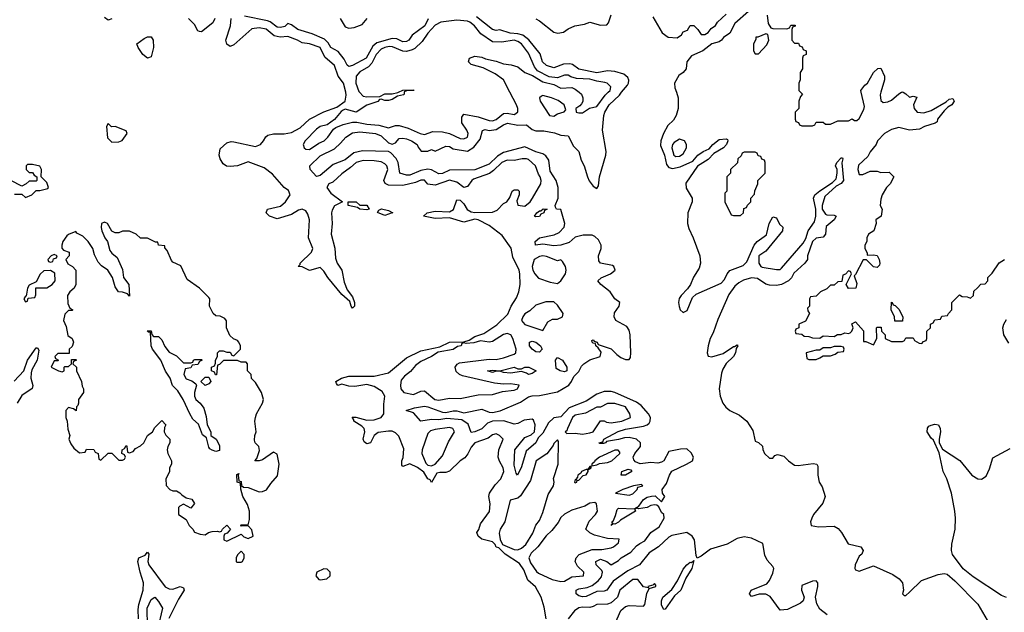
# Model space of a CAD drawing. Header units: inches. Extents: x 2601682 to 2755810, y 449311 to 584050.
# Tile 293 of 505: x 2681918 to 2687397, y 477107 to 480404. Entities that reach past the tile are written whole.
import ezdxf

# ---------------------------------------------------------------- set-up
doc = ezdxf.new("R2010")
doc.units = ezdxf.units.IN
doc.header["$MEASUREMENT"] = 0
doc.layers.add('C6487', color=7, linetype='Continuous')
doc.layers.add('C6488', color=7, linetype='Continuous')

msp = doc.modelspace()

# ---------------------------------------------------------------- linework, layer by layer
at = {"layer": 'C6487', "color": 2}
for points, elevation in [([(2684846.9, 477070), (2684835.9, 477135.9), (2684820.7, 477190), (2684787.9, 477247.9), (2684746, 477286), (2684723.7, 477343.7), (2684698.6, 477378.6), (2684619, 477430), (2684584.7, 477464.7), (2684570, 477469.2), (2684564, 477484), (2684550, 477498), (2684490, 477513.2), (2684469.5, 477530), (2684461.2, 477550), (2684472.3, 477567.7), (2684481.5, 477598.5), (2684532.5, 477667.5), (2684536.9, 477710), (2684529.4, 477750), (2684532.3, 477770), (2684563.5, 477816.5), (2684596.2, 477850), (2684613, 477890), (2684609.3, 477910), (2684587.5, 477947.5), (2684580.7, 477970), (2684583.7, 478010), (2684608.7, 478070), (2684588.7, 478090), (2684570, 478099.3), (2684550, 478094.5), (2684524.2, 478075.8), (2684450, 478049.5), (2684430, 478026), (2684411.8, 477988.2), (2684394.3, 477965.7), (2684370, 477949.5), (2684310, 477892.3), (2684290, 477883.7), (2684255.3, 477884.7), (2684239.6, 477880.4), (2684210, 477828.7), (2684203.1, 477843.1), (2684189.2, 477850), (2684166.8, 477886.8), (2684132.5, 477912.5), (2684090, 477933.2), (2684050, 477918), (2684044.7, 477924.7), (2684044, 477950), (2684052.7, 477967.3), (2684056.6, 478016.6), (2684027.2, 478087.2), (2684010, 478105.6), (2683990, 478114.7), (2683970, 478115.1), (2683913.4, 478106.6), (2683890.5, 478089.5), (2683870, 478049.3), (2683850, 478044), (2683834.6, 478054.6), (2683829.3, 478070), (2683839, 478110), (2683835.3, 478130), (2683822.7, 478142.7), (2683778, 478170), (2683778, 478178), (2683768, 478192), (2683788.4, 478191.6), (2683850, 478176), (2683890, 478177.3), (2683930, 478191), (2683945.2, 478210), (2683944.1, 478264.1), (2683949.6, 478310), (2683934.9, 478334.9), (2683890, 478362.9), (2683850, 478373.2), (2683783.7, 478363.7), (2683750, 478365.2), (2683710, 478375.3), (2683688.7, 478368.7), (2683680.4, 478380.4), (2683678, 478390), (2683708, 478410), (2683750, 478421), (2683890, 478420.5), (2683970, 478438.4), (2684070, 478523), (2684150, 478562), (2684256, 478584), (2684310, 478610.5), (2684390, 478611), (2684419, 478621), (2684450, 478641), (2684501.5, 478658.5), (2684573.6, 478706.4), (2684635.3, 478764.7), (2684653.2, 478810), (2684683.3, 478856.7), (2684696, 478890), (2684703.7, 478930), (2684702, 478990), (2684698, 479010), (2684662.7, 479082.7), (2684653.3, 479133.3), (2684602.7, 479202.7), (2684530, 479259.3), (2684470, 479289.4), (2684450, 479293.2), (2684390, 479278), (2684310, 479301.2), (2684230, 479297.2), (2684166, 479310), (2684186, 479330), (2684230, 479338.8), (2684310, 479334.8), (2684332, 479348), (2684350, 479401), (2684370, 479399.1), (2684390, 479379.1), (2684408, 479348), (2684430, 479334), (2684450, 479330.7), (2684550, 479333), (2684575.6, 479344.4), (2684610, 479381), (2684629.2, 479390.8), (2684644.7, 479415.3), (2684658, 479450), (2684670, 479458), (2684690, 479458), (2684698, 479450), (2684698, 479430), (2684684.7, 479395.3), (2684691, 479371), (2684730, 479366.4), (2684758, 479390), (2684772.3, 479410), (2684817.2, 479490), (2684819.3, 479510), (2684814, 479530), (2684804.7, 479544.7), (2684789.2, 479590), (2684750, 479626), (2684738, 479630), (2684714, 479630), (2684670, 479619.7), (2684630, 479622.6), (2684601.3, 479610), (2684555.5, 479564.5), (2684531.8, 479548.2), (2684443.2, 479516.8), (2684433.4, 479510), (2684410, 479476), (2684390, 479469.6), (2684350, 479499.5), (2684310, 479511.1), (2684230, 479483.6), (2684190, 479489.2), (2684170, 479511.6), (2684150, 479511.2), (2684121.1, 479498.9), (2684050, 479482), (2683970, 479482.7), (2683952.5, 479492.5), (2683945.2, 479510), (2683967, 479570), (2683962, 479590), (2683950, 479602), (2683930, 479613), (2683890, 479618.9), (2683830, 479620.5), (2683790, 479609.5), (2683759.1, 479580.9), (2683710, 479546.6), (2683659.9, 479500.1), (2683638, 479490), (2683627.7, 479470), (2683650, 479438), (2683714, 479390), (2683670, 479369), (2683656.4, 479343.6), (2683652.7, 479330), (2683656.4, 479270), (2683650.5, 479210), (2683672.5, 479132.5), (2683676.3, 479076.3), (2683684, 479050), (2683710.7, 479010), (2683724.4, 478944.4), (2683740.4, 478900.4), (2683770, 478862), (2683782, 478830), (2683782, 478810), (2683770, 478798), (2683762, 478810), (2683755.3, 478835.3), (2683710, 478874), (2683632.3, 478970), (2683610, 479005.2), (2683590, 479025.2), (2683530, 479009), (2683490, 479028), (2683468, 479030), (2683478, 479042), (2683478, 479050), (2683542, 479110), (2683549, 479130), (2683525.1, 479190), (2683531.6, 479290), (2683522, 479322), (2683510, 479341.2), (2683489.1, 479349.1), (2683470, 479343.7), (2683430, 479319.5), (2683350, 479296), (2683308, 479310), (2683289, 479329), (2683298, 479350), (2683370, 479366.8), (2683397.2, 479390), (2683424, 479430), (2683413.2, 479453.2), (2683389.2, 479470), (2683324.7, 479544.7), (2683279, 479579), (2683190, 479612.7), (2683130, 479591.6), (2683090, 479586.6), (2683069.3, 479589.3), (2683050, 479602), (2683033.2, 479630), (2683028.7, 479650), (2683034, 479686), (2683070, 479718), (2683094, 479726), (2683110, 479724.9), (2683230, 479697.6), (2683258, 479710), (2683275.1, 479730), (2683287, 479753), (2683298.6, 479761.4), (2683330, 479768), (2683390, 479768.5), (2683430, 479775.5), (2683478.7, 479801.3), (2683530, 479850.6), (2683610.9, 479890.9), (2683683.2, 479916.8), (2683729.4, 479950.6), (2683735.6, 479984.4), (2683732.1, 480000)], 6), ([(2684058, 480000), (2684058, 479990), (2684053.4, 479986.6), (2684021, 479979), (2683990, 479959), (2683970, 479954), (2683950, 479954), (2683930, 479962), (2683921, 479959), (2683910.6, 479949.4), (2683850, 479929.2), (2683790, 479889.3), (2683730, 479905.2), (2683718.8, 479901.2), (2683706.8, 479893.2), (2683670.8, 479849.2), (2683630, 479818), (2683590, 479808.7), (2683570, 479795.3), (2683506.8, 479730), (2683494.8, 479710), (2683501, 479690), (2683510, 479684), (2683530, 479681), (2683583.3, 479716.7), (2683613.2, 479730), (2683633.2, 479750), (2683664.7, 479795.3), (2683676.5, 479803.5), (2683718.9, 479821.1), (2683770, 479833), (2683794.4, 479834.4), (2683850, 479823.1), (2683916.7, 479816.7), (2683970, 479802.4), (2684010, 479814.9), (2684030, 479814.9), (2684079.9, 479799.9), (2684146, 479770), (2684170, 479766), (2684218, 479782), (2684270, 479780.5), (2684310, 479770.7), (2684370, 479743.7), (2684390, 479740.4), (2684409.2, 479750), (2684413.6, 479770), (2684406, 479790), (2684378, 479830), (2684378, 479862), (2684390, 479878.8), (2684470, 479862.6), (2684530, 479842.3), (2684550, 479841.7), (2684570, 479848.9), (2684610, 479882), (2684630, 479884.6), (2684670, 479877.1), (2684678.9, 479881.1), (2684689.5, 479890.5), (2684689.6, 479910), (2684683, 479930), (2684646.1, 480000)], 6), ([(2686411.6, 477091.6), (2686370, 477123.7), (2686354.5, 477154.5), (2686346.3, 477190), (2686359.5, 477250), (2686359, 477270), (2686350, 477282), (2686330, 477279), (2686270, 477255.3), (2686268.5, 477230), (2686283.6, 477190), (2686277.4, 477170), (2686263.2, 477156.8), (2686190, 477122.2), (2686150, 477118), (2686094, 477194), (2686070, 477206.6), (2686032.5, 477207.5), (2685990, 477194), (2685979.3, 477210), (2685989.4, 477230), (2686074.9, 477265.1), (2686090, 477284), (2686110, 477324), (2686114.3, 477350), (2686110, 477361.2), (2686077.2, 477397.2), (2686064.9, 477424.9), (2686054, 477490), (2685990, 477519.1), (2685950, 477525.7), (2685910, 477516.4), (2685854.1, 477485.9), (2685762.4, 477457.6), (2685710, 477419), (2685688, 477408), (2685682, 477422), (2685674, 477510), (2685660.9, 477530), (2685630, 477551.2), (2685546.4, 477533.6), (2685530, 477525.2), (2685473.4, 477470), (2685421.8, 477438.2), (2685367.7, 477370), (2685302.8, 477337.2), (2685220.3, 477279.7), (2685186, 477230), (2685170, 477224.7), (2685130, 477222.4), (2685070, 477194), (2685050, 477192), (2685030, 477198.4), (2685015.1, 477210), (2685014, 477230), (2685030, 477238), (2685076.3, 477243.7), (2685103.8, 477256.2), (2685137.7, 477282.3), (2685155.3, 477304.7), (2685160.9, 477330), (2685158.4, 477338.4), (2685126.6, 477370), (2685123.7, 477390), (2685150, 477403.1), (2685186, 477390), (2685210, 477371.3), (2685250, 477394.8), (2685265.2, 477410), (2685319.1, 477440.9), (2685350, 477476), (2685368.7, 477490), (2685396.6, 477503.4), (2685430, 477550.5), (2685477, 477583), (2685504, 477630), (2685502, 477650), (2685490, 477662), (2685474, 477694), (2685463.1, 477703.1), (2685450, 477705.2), (2685430, 477701.2), (2685410, 477689.4), (2685362, 477682), (2685352.7, 477687.3), (2685342, 477678), (2685344.7, 477670), (2685260.9, 477619.1), (2685250, 477607.6), (2685230, 477597.2), (2685221, 477599), (2685209.6, 477589.6), (2685218, 477602), (2685214, 477610), (2685222, 477618), (2685234, 477646), (2685242, 477678), (2685250, 477686.8), (2685338, 477682), (2685362.7, 477697.3), (2685390, 477734.9), (2685410, 477746.8), (2685433.4, 477753.4), (2685454.4, 477754.4), (2685490, 477722), (2685508.7, 477750), (2685496, 477770), (2685494, 477790), (2685516.6, 477823.4), (2685533.5, 477870), (2685547.5, 477892.5), (2685629, 477930), (2685662, 477950), (2685668, 477970), (2685654.6, 477994.6), (2685630, 478015.3), (2685594.6, 478014.6), (2685530, 478002), (2685502, 477950), (2685490, 477942.4), (2685470, 477937.2), (2685430, 477940.4), (2685370, 477932), (2685344.1, 477944.1), (2685334.8, 477954.8), (2685331.8, 477970), (2685341.1, 477990), (2685372.2, 478030), (2685372.6, 478050), (2685350.7, 478070.7), (2685310, 478079.3), (2685282.8, 478077.2), (2685250, 478067.2), (2685182.8, 478057.2), (2685178, 478050), (2685166.6, 478046.6), (2685145.2, 478045.2), (2685142, 478050), (2685164, 478056), (2685169.3, 478070), (2685248.1, 478111.9), (2685290, 478126), (2685390, 478141.8), (2685410.6, 478149.4), (2685420.3, 478159.7), (2685427.2, 478170), (2685428.4, 478190), (2685416.4, 478210), (2685376.4, 478256.4), (2685350, 478276), (2685230, 478329.8), (2685210, 478335.6), (2685170, 478335.6), (2685130, 478321.1), (2685070, 478281), (2684976.3, 478243.7), (2684930, 478195.1), (2684890, 478189), (2684859.9, 478160.1), (2684830, 478104), (2684803, 478077), (2684790.6, 478050), (2684737.3, 478002.7), (2684710, 477915.3), (2684688.7, 477868.7), (2684680.2, 477880.2), (2684670, 477926), (2684673.2, 478010), (2684730, 478078.8), (2684765.2, 478094.8), (2684782, 478110), (2684786, 478150), (2684776.5, 478176.5), (2684770, 478182), (2684725.2, 478174.8), (2684690, 478157.2), (2684670, 478153.2), (2684612.5, 478172.5), (2684550, 478169.7), (2684520.9, 478159.1), (2684490, 478127.6), (2684451, 478110), (2684430, 478107.3), (2684413.1, 478153.1), (2684378.4, 478178.4), (2684294.2, 478185.8), (2684250, 478177.6), (2684210, 478178.7), (2684150, 478169.2), (2684110, 478217.2), (2684069.2, 478230), (2684115.1, 478244.9), (2684170, 478254), (2684190, 478250.3), (2684270, 478219.3), (2684290, 478218), (2684330, 478227.3), (2684350, 478227.3), (2684390, 478217.3), (2684490, 478236), (2684530, 478220.7), (2684550, 478218), (2684592.7, 478227.3), (2684704.4, 478275.6), (2684750, 478304.9), (2684769.7, 478310.3), (2684810, 478312), (2684910, 478333.4), (2684973.2, 478370), (2684989, 478390), (2685002, 478418), (2685030, 478446), (2685044.5, 478475.5), (2685057.2, 478490), (2685090, 478510.5), (2685148.7, 478530), (2685153.2, 478553.2), (2685138, 478578), (2685124, 478590), (2685122, 478602), (2685110, 478604), (2685104, 478610), (2685102, 478618), (2685110, 478622), (2685114.8, 478614.8), (2685130.8, 478610), (2685136.9, 478596.9), (2685210, 478572.7), (2685240.7, 478540.7), (2685264, 478524), (2685290, 478512.7), (2685310, 478514), (2685316.2, 478523.8), (2685319.7, 478550), (2685315.3, 478650), (2685310, 478677.2), (2685296.3, 478696.3), (2685235.1, 478730), (2685225.3, 478750), (2685227.6, 478772.4), (2685254, 478810), (2685257.2, 478830), (2685229.5, 478850), (2685204.5, 478890), (2685152.3, 478930), (2685136, 478950), (2685153.3, 478966.7), (2685206.6, 478990), (2685232.6, 479010), (2685225.1, 479030), (2685216.2, 479036.2), (2685150, 479049.6), (2685141.4, 479061.4), (2685138.2, 479090), (2685153.3, 479130), (2685153.5, 479150), (2685138.9, 479178.9), (2685118, 479198), (2685104.2, 479204.2), (2685054.1, 479205.9), (2685010, 479193.6), (2684975.6, 479164.4), (2684929.6, 479149.6), (2684890, 479146), (2684830, 479155.1), (2684789, 479150), (2684787.3, 479170), (2684810, 479190.3), (2684892.9, 479207.1), (2684920.1, 479219.9), (2684948.2, 479250), (2684951.8, 479270), (2684928.7, 479348.7), (2684906, 479350), (2684900.4, 479360.4), (2684898, 479370), (2684915.3, 479410), (2684915.3, 479470), (2684902.7, 479510), (2684870, 479562), (2684862.9, 479622.9), (2684846.2, 479646.2), (2684830, 479657.2), (2684790, 479668), (2684730, 479696.2), (2684610, 479664.7), (2684576.2, 479643.8), (2684530, 479600.5), (2684450, 479568.4), (2684310, 479566), (2684270, 479548.4), (2684250, 479546.6), (2684210, 479567.6), (2684190, 479572), (2684150, 479564), (2684090, 479539.1), (2684070, 479538.9), (2684033.2, 479550), (2684024.7, 479610), (2684012.3, 479632.3), (2683983.3, 479663.3), (2683969.6, 479669.6), (2683826.6, 479673.4), (2683777.5, 479662.5), (2683730, 479623.5), (2683662.6, 479597.4), (2683590, 479537), (2683570, 479532.3), (2683535.1, 479570), (2683532.3, 479590), (2683590, 479646.4), (2683670, 479686), (2683704, 479716), (2683732.7, 479750), (2683770, 479774.9), (2683810, 479779.5), (2683898, 479770), (2683930, 479757), (2683970, 479718), (2683990, 479710.6), (2684010, 479718.8), (2684030, 479742.8), (2684050, 479745.5), (2684070, 479741.6), (2684098.8, 479730), (2684130.7, 479710), (2684134.8, 479694.8), (2684152, 479672), (2684188.4, 479671.6), (2684210, 479682), (2684230, 479672), (2684290, 479701), (2684310, 479698.8), (2684330, 479686), (2684410, 479673), (2684445.6, 479694.4), (2684480.2, 479739.8), (2684493.2, 479786.8), (2684507.8, 479792.2), (2684530, 479786.8), (2684570, 479793.4), (2684610, 479819.5), (2684631.8, 479828.2), (2684690, 479817.6), (2684738, 479818), (2684770, 479792), (2684790, 479784.7), (2684834.6, 479785.4), (2684894.9, 479774.9), (2684930, 479761), (2684970, 479758), (2685000.3, 479700.3), (2685030.4, 479670), (2685042.6, 479622.6), (2685059.3, 479590), (2685077, 479530), (2685088, 479508), (2685110, 479478), (2685130, 479465.5), (2685139.7, 479480.3), (2685144.4, 479530), (2685180.3, 479650), (2685180.9, 479670), (2685162.2, 479790), (2685167.8, 479870), (2685174, 479890), (2685199.2, 479930), (2685255.2, 479984.8), (2685267.9, 480000)], 2), ([(2683809.9, 480000), (2683830, 479978.8), (2683850, 479974.8), (2683923.1, 479976.9), (2683949.5, 479990.5), (2683990, 479991), (2684022, 479998), (2684026.3, 480000)], 6), ([(2685032.3, 480000), (2685044.7, 479990), (2685051.3, 479970), (2685051.1, 479948.9), (2685043.5, 479936.5), (2685035.3, 479924.7), (2685012, 479910), (2685014, 479890), (2685030, 479886), (2685050, 479886), (2685088.7, 479911.3), (2685130, 479921), (2685176.2, 479983.8), (2685193.4, 480000)], 6), ([(2685572.3, 480000), (2685582, 479970), (2685581.7, 479910), (2685571.8, 479870), (2685555.5, 479844.5), (2685525.6, 479814.4), (2685500.2, 479770), (2685485, 479730), (2685484.8, 479704.8), (2685505.4, 479650), (2685517.8, 479597.8), (2685530, 479581.1), (2685550, 479575.3), (2685594.2, 479585.8), (2685663.7, 479616.3), (2685692.7, 479650), (2685721.2, 479670), (2685755.1, 479684.9), (2685774.5, 479710), (2685810, 479737), (2685850, 479741), (2685857.3, 479737.3), (2685858.8, 479730), (2685850.5, 479710), (2685834.9, 479690), (2685781.4, 479658.6), (2685750, 479626), (2685690, 479589.2), (2685625.3, 479494.7), (2685626.1, 479466.1), (2685660.5, 479410), (2685659.5, 479390), (2685636.5, 479330), (2685634.2, 479270), (2685641.4, 479241.4), (2685665.8, 479190), (2685703.1, 479090), (2685707.4, 479050), (2685699, 479021), (2685668.2, 478971.8), (2685650.3, 478929.7), (2685633.9, 478906.1), (2685598.7, 478870), (2685588.2, 478851.8), (2685584.7, 478830), (2685587.5, 478807.5), (2685594, 478790), (2685610, 478774), (2685633.3, 478786.7), (2685662.2, 478857.8), (2685682.9, 478877.1), (2685821.5, 478938.5), (2685840.9, 478959.1), (2685854.5, 478990), (2685870, 479007.7), (2685944.7, 479035.3), (2685964, 479056), (2686005.1, 479150), (2686022, 479170), (2686073.4, 479206.6), (2686088.4, 479270), (2686110, 479306.8), (2686130, 479301), (2686147.1, 479267.1), (2686164, 479250), (2686163, 479230), (2686070, 479116), (2686032, 479090), (2686031.3, 479050), (2686042, 479030), (2686050, 479026.8), (2686130, 479013.4), (2686150, 479014.8), (2686158, 479022), (2686278.7, 479161.3), (2686292.9, 479187.1), (2686306, 479230), (2686341.5, 479278.5), (2686347.8, 479310), (2686348.2, 479350), (2686335.6, 479410), (2686342.9, 479430), (2686370, 479452.4), (2686441.7, 479498.3), (2686461, 479519), (2686468, 479550), (2686467.3, 479570), (2686458, 479590), (2686464.5, 479610), (2686490, 479636), (2686496, 479636), (2686498, 479630), (2686493.2, 479606.8), (2686501.6, 479510), (2686490, 479492.7), (2686462.3, 479477.7), (2686399, 479421), (2686384, 479370), (2686382.8, 479350), (2686402, 479322), (2686410, 479317.3), (2686450, 479316), (2686462, 479310), (2686451, 479290), (2686406.4, 479253.6), (2686402.8, 479210), (2686390, 479194), (2686350.9, 479189.1), (2686330.7, 479169.3), (2686302, 479090), (2686302, 479070), (2686286.8, 479050), (2686226.9, 478993.1), (2686212.8, 478967.2), (2686196.3, 478950), (2686158, 478930), (2686130, 478924.5), (2686090, 478927), (2686070, 478932.7), (2686023, 478963), (2685990, 478968), (2685945.1, 478954.9), (2685920.3, 478939.7), (2685898, 478922), (2685864.4, 478875.6), (2685803.9, 478736.1), (2685777.8, 478662.2), (2685760.9, 478630), (2685748.9, 478590), (2685743.1, 478550), (2685750, 478531), (2685770, 478528.8), (2685832.9, 478547.1), (2685890, 478586), (2685895.3, 478584.7), (2685910, 478594.8), (2685914.8, 478590), (2685904.7, 478575.3), (2685900.5, 478550), (2685890.6, 478530), (2685849, 478491), (2685830, 478459.3), (2685822.6, 478437.4), (2685810.3, 478350), (2685815.8, 478310), (2685831.6, 478270), (2685847.8, 478247.8), (2685869.4, 478229.4), (2685923.2, 478203.2), (2685963.8, 478170), (2685998, 478118), (2686010, 478058), (2686030, 478052), (2686051.1, 478031.1), (2686052.7, 478012.7), (2686062, 477990), (2686090, 477964.7), (2686110, 477964.7), (2686120.2, 477979.8), (2686134.6, 477985.4), (2686170, 477976), (2686196.3, 477950), (2686230, 477926), (2686250, 477923.1), (2686334.4, 477934.4), (2686354, 477930), (2686359.8, 477919.8), (2686360.4, 477870), (2686366.7, 477830), (2686384.2, 477804.2), (2686400.4, 477750), (2686386.9, 477713.1), (2686336, 477650), (2686326, 477630), (2686318, 477610), (2686322, 477590), (2686362.4, 477582.4), (2686450, 477586.3), (2686472.2, 477572.2), (2686491.1, 477551.1), (2686528.3, 477488.3), (2686598, 477470), (2686612, 477450), (2686604.7, 477430), (2686590, 477419), (2686567.7, 477370), (2686566, 477350), (2686570, 477342), (2686590, 477336), (2686670, 477366), (2686776.7, 477316.7), (2686812.8, 477292.8), (2686830.5, 477270.5), (2686837.1, 477230), (2686831.3, 477210), (2686840.7, 477200.7), (2686850, 477200.7), (2686870, 477218), (2686936.2, 477283.8), (2687030, 477317.4), (2687062, 477322), (2687078.8, 477318.8), (2687122.5, 477282.5), (2687250, 477152), (2687302, 477062)], 2), ([(2686834, 480000), (2686850, 479992), (2686870, 479972), (2686890, 479978), (2686910, 479972), (2686891.3, 479930), (2686896, 479910), (2686912, 479890), (2686950, 479884.9), (2686990, 479898.8), (2687073.2, 479946.8), (2687090, 479961), (2687110, 479964.7), (2687118.8, 479950), (2687104.7, 479930), (2687083, 479917), (2687063.4, 479896.6), (2687026, 479850), (2687023.6, 479836.4), (2687011.6, 479828.4), (2686954, 479810), (2686924.7, 479795.3), (2686870, 479788.7), (2686810, 479804), (2686770, 479793.2), (2686731.3, 479770), (2686691.3, 479730), (2686684.7, 479710), (2686650, 479668), (2686637.3, 479642.7), (2686586.4, 479593.6), (2686582, 479570), (2686590, 479542), (2686610, 479542), (2686650, 479562), (2686690, 479562), (2686710, 479554), (2686756, 479556), (2686782, 479530), (2686762, 479490), (2686742, 479470), (2686718, 479430), (2686710, 479406), (2686706, 479370), (2686718, 479350), (2686712, 479310), (2686682, 479290), (2686684.7, 479270), (2686671.3, 479230), (2686642, 479210), (2686632, 479190), (2686632, 479170), (2686622, 479150), (2686622, 479130), (2686634, 479106), (2686634, 479094), (2686670, 479096), (2686690, 479091.3), (2686701, 479070), (2686704.7, 479050), (2686702, 479038), (2686690, 479026), (2686670, 479028), (2686630, 479068), (2686612.7, 479067.3), (2686570, 478986), (2686562, 478978), (2686576, 478936), (2686570.8, 478909.2), (2686530, 478908), (2686518, 478930), (2686546, 478990), (2686542, 479002), (2686530, 479006), (2686512.7, 478987.3), (2686498, 478982), (2686492.7, 478947.3), (2686470, 478946), (2686450, 478926), (2686430, 478926), (2686410, 478906), (2686374, 478890), (2686350, 478866), (2686318, 478862), (2686314, 478850), (2686314, 478810), (2686302, 478798), (2686303.6, 478783.6), (2686314, 478770), (2686290, 478726), (2686254, 478710), (2686254, 478690), (2686238, 478682), (2686234, 478670), (2686238, 478658), (2686270, 478654), (2686283.6, 478643.6), (2686310, 478642), (2686330, 478634), (2686370, 478632), (2686390, 478644.7), (2686450, 478642), (2686468.4, 478651.6), (2686490, 478652), (2686510, 478662), (2686530, 478658), (2686539, 478661), (2686548, 478670), (2686555.3, 478690), (2686548.4, 478711.6), (2686570, 478722), (2686613.4, 478673.4), (2686614, 478614), (2686626, 478614), (2686670, 478594), (2686688, 478630), (2686686, 478690), (2686690, 478694), (2686712.7, 478692.7), (2686714, 478670), (2686734, 478650), (2686734, 478630), (2686770, 478614), (2686830, 478614), (2686842, 478618), (2686850, 478634), (2686890, 478634), (2686898, 478618), (2686923.6, 478603.6), (2686938, 478602), (2686947.3, 478612.7), (2686962, 478618), (2686966, 478630), (2686966, 478670), (2686986, 478690), (2686986, 478710), (2687002, 478718), (2687010, 478734), (2687042, 478738), (2687050, 478754), (2687082, 478758), (2687086, 478770), (2687106, 478790), (2687106, 478830), (2687147.3, 478872.7), (2687163.6, 478863.6), (2687190, 478862), (2687210, 478854), (2687226, 478870), (2687227.3, 478892.7), (2687247.3, 478912.7), (2687267.3, 478932.7), (2687290, 478934), (2687306, 478950), (2687306, 478970), (2687330, 478994), (2687368.9, 479051.1), (2687398, 479070)], 6), ([(2686264, 480000), (2686274, 479990), (2686263.6, 479976.4), (2686254, 479950), (2686254, 479910), (2686234, 479890), (2686234, 479850), (2686238, 479838), (2686252.7, 479832.7), (2686258, 479818), (2686270, 479814), (2686330, 479814), (2686342, 479818), (2686350, 479834), (2686390, 479834), (2686402, 479822), (2686430, 479822), (2686470, 479842), (2686530, 479842), (2686550, 479852), (2686563.6, 479843.6), (2686576.4, 479843.6), (2686590, 479854), (2686615.5, 479904.5), (2686618.9, 479921.1), (2686601.5, 480000)], 6), ([(2686710.5, 480000), (2686706.4, 479986.4), (2686710, 479954), (2686722.8, 479942.8), (2686750, 479946), (2686770, 479956), (2686810, 479992), (2686826, 480000)], 6), ([(2681890, 479434), (2681930, 479434), (2681950, 479414), (2681986, 479430), (2682010, 479454), (2682030, 479454), (2682074.6, 479465.4), (2682078, 479470), (2682070, 479498), (2682038, 479530), (2682039, 479570), (2682030, 479588), (2681990, 479598), (2681962, 479598), (2681954, 479590), (2681954, 479570), (2681970, 479554), (2681990, 479554), (2681998, 479538), (2682014, 479530), (2682014, 479510), (2682010, 479506), (2681970, 479506), (2681954, 479490), (2681930, 479478), (2681868.7, 479508.7)], 10), ([(2687423.3, 478603.3), (2687394, 478650), (2687389, 478690), (2687394, 478710), (2687410, 478736)], 2), ([(2681887.9, 478392.1), (2681941.6, 478450), (2681961.6, 478510), (2682010, 478578), (2682018, 478578), (2682024.7, 478564.7), (2682015.3, 478510), (2681985.1, 478454.9), (2681981.1, 478438.9), (2681980.3, 478410), (2681990.7, 478369.3), (2681987.7, 478352.3), (2681930, 478313.3), (2681904.9, 478270)], 6), ([(2687410, 477189.6), (2687380.8, 477200.8), (2687223.8, 477303.8), (2687167.8, 477347.8), (2687108.4, 477428.4), (2687103.1, 477450), (2687105.9, 477485.9), (2687123.1, 477570), (2687125.4, 477630), (2687122.6, 477670), (2687103.5, 477770), (2687078.3, 477850), (2687057.4, 477890), (2687034, 477994), (2687003.7, 478063.7), (2686990, 478076), (2686967.3, 478110), (2686969.5, 478130.5), (2686978, 478142), (2686990, 478147.7), (2687010, 478154), (2687030.6, 478150.6), (2687040.7, 478130), (2687043, 478110), (2687034, 478070), (2687034.8, 478050), (2687053.7, 478013.7), (2687150, 477951), (2687216.4, 477870), (2687250, 477848.9), (2687270, 477847.4), (2687295.4, 477864.6), (2687314.7, 477905.3), (2687333.8, 477966.2), (2687430, 478017.4)], 2), ([(2682579.7, 477070), (2682577.8, 477122.2), (2682581.5, 477150), (2682605.7, 477230), (2682607.8, 477270), (2682587.6, 477330), (2682575.3, 477390), (2682582, 477410), (2682616.4, 477423.6), (2682630, 477442), (2682636, 477430), (2682630.8, 477390), (2682637.3, 477370), (2682728.2, 477248.2), (2682750, 477236.4), (2682770, 477235.5), (2682810.6, 477250.6), (2682830, 477242), (2682834, 477230), (2682800.9, 477179.1), (2682747.8, 477072.2)], 6), ([(2685230, 477041), (2685263.3, 477116.7), (2685290, 477138.8), (2685310, 477144), (2685390, 477141), (2685397.2, 477150), (2685408.7, 477211.3), (2685420.4, 477239.6), (2685458, 477250), (2685458, 477258), (2685450, 477266), (2685442, 477258), (2685414, 477250), (2685418, 477242), (2685388.9, 477248.9), (2685358, 477290), (2685330, 477288.7), (2685257.3, 477230), (2685244, 477190), (2685210, 477159.3), (2685190, 477152.3), (2685130, 477149.2), (2685110, 477138), (2685090, 477134), (2685050, 477135.6), (2685030, 477131.6), (2685005.5, 477114.5), (2684970.6, 477070)], 6), ([(2682629.7, 477030.3), (2682626.6, 477130), (2682650, 477178), (2682670, 477191.3), (2682690, 477166), (2682713, 477130), (2682684.9, 477010)], 2)]:
    msp.add_lwpolyline(points, dxfattribs=dict(at, elevation=elevation))
for points, elevation in [([(2684830, 479981.2), (2684821.4, 479978.6), (2684811.3, 479970), (2684814.8, 479950), (2684866.8, 479870), (2684890, 479867.3), (2684910, 479881), (2684948.4, 479891.6), (2684958, 479902), (2684948.7, 479930), (2684914.8, 479954.8), (2684878, 479970)], 6), ([(2682410, 479826), (2682402, 479810), (2682406, 479746), (2682430, 479722), (2682470, 479724.7), (2682488.4, 479731.6), (2682515.3, 479770), (2682510, 479786), (2682450, 479808.7), (2682428.4, 479808.4)], 10), ([(2685590, 479739), (2685559.8, 479720.2), (2685550.9, 479709.1), (2685546.8, 479690), (2685558.8, 479650), (2685570, 479642), (2685590, 479643.8), (2685610, 479657.3), (2685629.2, 479690), (2685629, 479709), (2685618, 479730)], 6), ([(2686010, 479666), (2685950, 479666), (2685938, 479662), (2685932.7, 479647.3), (2685914, 479630), (2685912.7, 479607.3), (2685874, 479570), (2685874, 479550), (2685854, 479530), (2685854, 479450), (2685842, 479438), (2685842, 479390), (2685878, 479318), (2685890, 479314), (2685930, 479314), (2685946, 479330), (2685947.3, 479352.7), (2685962, 479358), (2685967.3, 479372.7), (2685986, 479390), (2685986, 479410), (2686007.3, 479432.7), (2686008.4, 479451.6), (2686026, 479490), (2686026, 479510), (2686066, 479550), (2686066, 479610), (2686062, 479622), (2686047.3, 479627.3), (2686042, 479642), (2686027.3, 479647.3), (2686022, 479662)], 6), ([(2683810, 479372), (2683850, 479372), (2683862, 479350), (2683850, 479345.2), (2683810, 479349), (2683798, 479358), (2683746, 479370), (2683746, 479390), (2683790, 479391)], 6), ([(2683950, 479315.3), (2683908.4, 479331.6), (2683916.4, 479343.6), (2683931, 479351), (2683970, 479342), (2683994, 479330), (2683990, 479328.7)], 6), ([(2684790, 479306.6), (2684782, 479310), (2684795.3, 479330), (2684810, 479341), (2684819, 479341), (2684831.3, 479351.3), (2684854, 479350), (2684838, 479342), (2684834, 479330), (2684818, 479322), (2684810, 479309.6)], 2), ([(2682390, 479278), (2682374, 479270), (2682372, 479248), (2682376, 479230), (2682391, 479190), (2682406.8, 479170), (2682420.5, 479120.5), (2682430, 479104.7), (2682459.8, 479079.8), (2682490, 479014), (2682496, 478970), (2682526, 478930), (2682530, 478866), (2682518, 478878), (2682490, 478888.7), (2682468.7, 478890), (2682450, 478918), (2682434, 478970), (2682408.7, 479010), (2682373.6, 479033.6), (2682354.6, 479054.6), (2682335.3, 479095.3), (2682325.2, 479130), (2682299, 479170), (2682270, 479199), (2682235.3, 479215.3), (2682230, 479226), (2682190, 479208), (2682179.6, 479200.4), (2682158, 479170), (2682152, 479150), (2682152.7, 479132.7), (2682162, 479122), (2682194, 479110), (2682194, 479090), (2682174, 479070), (2682185.4, 479045.4), (2682211.3, 479031.3), (2682231, 479011), (2682231.3, 478930), (2682222, 478910), (2682198, 478890), (2682184.7, 478870), (2682185.4, 478825.4), (2682198, 478798), (2682214, 478790), (2682210, 478786), (2682190, 478786), (2682170, 478766), (2682162, 478730), (2682176.9, 478696.9), (2682186.8, 478646.8), (2682210.6, 478630.6), (2682218, 478610), (2682210, 478586), (2682194, 478570), (2682192.7, 478547.3), (2682130, 478546), (2682114, 478530), (2682118, 478518), (2682134, 478510), (2682130, 478506), (2682110, 478506), (2682094, 478470), (2682134, 478450), (2682155.3, 478444.7), (2682166, 478450), (2682166, 478470), (2682170, 478474), (2682190, 478474), (2682206, 478490), (2682207.3, 478512.7), (2682230, 478514), (2682234, 478510), (2682218, 478502), (2682214, 478490), (2682234, 478470), (2682234, 478450), (2682262, 478390), (2682265.4, 478365.4), (2682274, 478350), (2682274, 478330), (2682244.7, 478290), (2682244.7, 478270), (2682242, 478258), (2682234, 478250), (2682232.7, 478227.3), (2682218, 478238), (2682190, 478246), (2682174, 478230), (2682174, 478190), (2682182, 478170), (2682185.4, 478125.4), (2682198, 478090), (2682192, 478070), (2682203.6, 478043.6), (2682219.6, 478019.6), (2682250, 477994), (2682282, 477998), (2682290, 478014), (2682331.6, 478011.6), (2682338, 477998), (2682354, 477990), (2682358, 477958), (2682370, 477954), (2682410, 477992), (2682431.6, 477991.6), (2682470, 477954), (2682490, 477954), (2682502, 477958), (2682506, 477970), (2682502, 477982), (2682486, 477990), (2682488, 478010), (2682502, 478018), (2682510, 478034), (2682514, 478030), (2682518, 477998), (2682530, 477994), (2682550, 478002), (2682562, 478018), (2682590, 478032), (2682608, 478050), (2682628.9, 478091.1), (2682658, 478110), (2682670, 478134), (2682710, 478174), (2682732, 478150), (2682724.7, 478135.3), (2682722, 478110), (2682731.6, 478091.6), (2682754, 478070), (2682754, 478050), (2682742, 478030), (2682738, 478010), (2682742, 477990), (2682762, 477950), (2682762, 477930), (2682752, 477910), (2682751.6, 477888.4), (2682732, 477850), (2682732.7, 477812.7), (2682754, 477790), (2682770, 477782), (2682790, 477782), (2682810, 477772), (2682819.6, 477759.6), (2682843.6, 477743.6), (2682876, 477736), (2682891.1, 477711.1), (2682870, 477686), (2682830, 477708), (2682810, 477698), (2682802, 477690), (2682802, 477650), (2682843.6, 477623.6), (2682862, 477590), (2682882, 477570), (2682891.6, 477551.6), (2682922, 477542), (2682950, 477538), (2682969.3, 477550.7), (2682990, 477556), (2683018, 477558), (2683030, 477554), (2683042, 477558), (2683046, 477570), (2683071.6, 477591.6), (2683092, 477570), (2683072.7, 477547.3), (2683058, 477542), (2683054, 477530), (2683054, 477510), (2683070, 477502), (2683150, 477542), (2683166, 477526), (2683190, 477518), (2683218, 477530), (2683210, 477566), (2683190, 477588), (2683150, 477586), (2683146, 477590), (2683150, 477594), (2683190, 477594), (2683197.2, 477622.8), (2683196, 477670), (2683186, 477706), (2683159, 477750), (2683148.7, 477791.3), (2683146, 477826), (2683129, 477830), (2683127.3, 477872.7), (2683138, 477878), (2683134, 477870), (2683138, 477838), (2683150, 477834), (2683152, 477812), (2683163.6, 477803.6), (2683190, 477801), (2683250, 477777.3), (2683270, 477778.8), (2683292, 477788), (2683315.9, 477824.1), (2683353.2, 477866.8), (2683361.2, 477930), (2683350, 477986), (2683330, 477998), (2683270, 477955.3), (2683250, 477948.7), (2683226, 477950), (2683238, 477962), (2683252.7, 478007.3), (2683248.9, 478028.9), (2683229.1, 478049.1), (2683224.7, 478064.7), (2683226, 478090), (2683234, 478110), (2683227, 478170), (2683229.4, 478190), (2683236, 478210), (2683269.3, 478270), (2683275.1, 478290), (2683264, 478330), (2683230, 478386), (2683207.3, 478407.3), (2683206, 478430), (2683186, 478450), (2683186, 478490), (2683178, 478498), (2683150, 478498), (2683130, 478508), (2683052.7, 478507.3), (2683030, 478486), (2683018, 478482), (2683012.7, 478427.3), (2683007.3, 478427.3), (2683002, 478442), (2682986, 478450), (2682986, 478470), (2683002, 478478), (2683007.3, 478492.7), (2683008, 478510), (2683018, 478530), (2683018, 478550), (2683030, 478562), (2683050, 478562), (2683070, 478554), (2683090, 478554), (2683098, 478538), (2683110, 478534), (2683146, 478570), (2683146, 478590), (2683138, 478610), (2683130, 478618), (2683107.3, 478627.3), (2683087.3, 478647.3), (2683068.9, 478688.9), (2683068.4, 478728.4), (2683060.4, 478740.4), (2683034, 478754), (2683010, 478755.3), (2682995.3, 478770), (2682974, 478810), (2682975.3, 478850), (2682970, 478858), (2682918, 478910), (2682850, 478958), (2682814.6, 479034.6), (2682770, 479055.3), (2682763.2, 479063.2), (2682739, 479119), (2682726, 479134), (2682726, 479146), (2682690, 479148.7), (2682686, 479166), (2682674, 479166), (2682630, 479188), (2682590, 479188), (2682566, 479210), (2682530, 479228), (2682490, 479228), (2682470, 479218), (2682450, 479218), (2682430, 479228), (2682406, 479270)], 10), ([(2682110, 479098), (2682094, 479090), (2682074, 479070), (2682078, 479058), (2682090, 479054), (2682102, 479058), (2682106, 479074), (2682122, 479078), (2682126, 479090)], 10), ([(2684830, 479089.3), (2684810, 479086), (2684780.7, 479070), (2684770.7, 479030), (2684774, 479010), (2684784, 478990), (2684804.9, 478964.9), (2684870, 478942.8), (2684910, 478936), (2684930, 478951.3), (2684955.3, 478990), (2684959, 479010), (2684955.3, 479030), (2684939, 479059), (2684930, 479068), (2684910, 479062), (2684850, 479086.6)], 6), ([(2682090, 479008), (2682052.7, 479007.3), (2682031.6, 478988.4), (2682010, 478946), (2681970, 478926), (2681962, 478910), (2681954, 478866), (2681950, 478866), (2681942, 478850), (2681950, 478834), (2681962, 478838), (2681966, 478854), (2682002, 478858), (2682007.3, 478872.7), (2682007.3, 478912.7), (2682070, 478912), (2682098, 478930), (2682115.3, 478950), (2682114, 478994)], 10), ([(2684890, 478834), (2684846.4, 478833.6), (2684790, 478815.3), (2684756.9, 478783.1), (2684730, 478768), (2684718, 478750), (2684711.3, 478730), (2684730, 478707.7), (2684830, 478674), (2684856.4, 478723.6), (2684883.1, 478736.9), (2684910, 478738), (2684938, 478750), (2684942, 478770), (2684910, 478815.3)], 6), ([(2686830, 478726), (2686787.3, 478727.3), (2686786, 478750), (2686768, 478790), (2686768.7, 478831.3), (2686774, 478830), (2686778, 478818), (2686790, 478814), (2686810, 478794), (2686832, 478750)], 6), ([(2682662, 478642), (2682690, 478642), (2682710, 478622), (2682726.4, 478586.4), (2682750, 478554), (2682790, 478534), (2682830, 478494), (2682870, 478494), (2682882, 478498), (2682886, 478510), (2682892.7, 478512.7), (2682930, 478514), (2682934, 478510), (2682918, 478502), (2682910, 478486), (2682878, 478482), (2682870, 478466), (2682838, 478462), (2682832, 478430), (2682845.4, 478405.4), (2682875.3, 478395.3), (2682898, 478378), (2682902, 478370), (2682891, 478330), (2682891.3, 478310), (2682898, 478290), (2682922, 478270), (2682942, 478242), (2682955.3, 478195.3), (2682961, 478150), (2682981, 478110), (2682982, 478090), (2683012, 478070), (2683030, 478034), (2683030, 478006), (2683010, 478002), (2682990, 478008.7), (2682976.4, 478016.4), (2682970, 478026), (2682958, 478078), (2682934.6, 478094.6), (2682912.7, 478152.7), (2682882, 478182), (2682864, 478210), (2682828.7, 478290), (2682798, 478338), (2682769.2, 478369.2), (2682755.3, 478410), (2682730, 478448), (2682704, 478510), (2682657.2, 478570), (2682649.2, 478590), (2682646, 478666), (2682634, 478666), (2682628, 478672), (2682650, 478672), (2682652.7, 478652.7)], 10), ([(2684630, 478657.2), (2684610, 478653.2), (2684550, 478614), (2684530, 478609.2), (2684482.8, 478617.2), (2684445.2, 478605.2), (2684402, 478602), (2684390, 478606), (2684378, 478602), (2684374, 478590), (2684355.3, 478584.7), (2684330, 478569.2), (2684246.4, 478553.6), (2684210, 478529.2), (2684150, 478501.2), (2684120.3, 478479.7), (2684093.4, 478446.6), (2684059.9, 478420.1), (2684041.7, 478398.3), (2684036.3, 478370), (2684039.1, 478350), (2684056, 478330), (2684110, 478319.3), (2684150, 478336.3), (2684170, 478338), (2684227.7, 478290), (2684250, 478287.2), (2684310, 478298), (2684370, 478295.3), (2684470, 478317), (2684550, 478318), (2684604.8, 478335.2), (2684670, 478343), (2684688.7, 478350), (2684698, 478370), (2684650, 478377.6), (2684610, 478375.6), (2684561, 478381), (2684382.2, 478422.2), (2684365.2, 478430), (2684346.5, 478446.5), (2684340.9, 478470), (2684351.9, 478488.1), (2684365.8, 478494.2), (2684530, 478514.9), (2684570, 478513), (2684610, 478521.6), (2684670, 478542.8), (2684679, 478550), (2684681.2, 478570), (2684662.7, 478630), (2684651.3, 478651.3)], 6), ([(2684810, 478554), (2684790, 478555.1), (2684769.5, 478570), (2684755.1, 478590), (2684755.3, 478610), (2684770, 478614.9), (2684790, 478610.3), (2684816.3, 478590), (2684826, 478570)], 2), ([(2686490, 478586), (2686450, 478586), (2686430, 478578), (2686390, 478578), (2686370, 478566), (2686350, 478566), (2686294, 478550), (2686298, 478518), (2686310, 478514), (2686350, 478514), (2686370, 478522), (2686390, 478534), (2686430, 478534), (2686456.4, 478543.6), (2686470, 478554), (2686502, 478558), (2686506, 478570), (2686502, 478582)], 6), ([(2684950, 478444), (2684926, 478450), (2684904, 478464), (2684899, 478510), (2684910, 478524.7), (2684938, 478510), (2684962, 478470), (2684962, 478450)], 2), ([(2684750, 478429.7), (2684738, 478438), (2684710, 478446), (2684650, 478438), (2684610, 478441.2), (2684590, 478449), (2684570, 478448.7), (2684550, 478441.2), (2684522, 478450), (2684550, 478454.4), (2684590, 478450.5), (2684670, 478470.3), (2684690, 478462), (2684710, 478462), (2684730, 478470.4), (2684752, 478470), (2684792, 478450), (2684770, 478435.3)], 2), ([(2682950, 478368.7), (2682926, 478390), (2682950, 478414), (2682970, 478414), (2682982, 478390), (2682970, 478378)], 10), ([(2685230, 478269.2), (2685190, 478268), (2685150, 478248), (2685130, 478248), (2685066, 478214), (2685010, 478202.7), (2684994.8, 478190), (2684966, 478130), (2684963.6, 478116.4), (2684954, 478110), (2684962, 478102), (2685010, 478102.8), (2685050, 478097.3), (2685090, 478104.9), (2685110, 478111.3), (2685150, 478172), (2685170, 478172), (2685184, 478164), (2685210, 478160.7), (2685268, 478170), (2685318, 478190), (2685314, 478210), (2685289, 478250)], 6), ([(2684310, 478135.1), (2684230, 478123.5), (2684204.4, 478115.6), (2684190, 478101.2), (2684158, 478010), (2684156.3, 477990), (2684177.3, 477937.3), (2684190, 477924.7), (2684210, 477921), (2684230, 477930.7), (2684270, 477977.3), (2684305.1, 478054.9), (2684337, 478110), (2684329, 478130)], 6), ([(2684910, 478066), (2684890, 478046), (2684886, 478034), (2684850.8, 477989.2), (2684792, 477950), (2684760.9, 477839.1), (2684705.8, 477754.2), (2684690, 477741.2), (2684646.8, 477730), (2684617.3, 477610), (2684591, 477570), (2684586, 477546), (2684591.1, 477511.1), (2684604.7, 477484.7), (2684670, 477456), (2684690, 477454.8), (2684710, 477462.8), (2684735.3, 477484.7), (2684773.3, 477546.7), (2684789.4, 477590.6), (2684810, 477618), (2684830, 477662), (2684858.6, 477761.4), (2684889, 477810), (2684892.7, 477830), (2684888.9, 477851.1), (2684914, 477930), (2684916.4, 478056.4)], 6), ([(2685230, 478009), (2685144.7, 477970), (2685118, 477950), (2685116.9, 477943.1), (2685102, 477930), (2685102, 477922), (2685130, 477927.3), (2685144.7, 477935.3), (2685190, 477940.5), (2685212.7, 477950), (2685257.2, 477990), (2685258, 477998), (2685248.7, 478008.7)], 6), ([(2685098, 477918), (2685090, 477918), (2685079.6, 477900.4), (2685070, 477902), (2685044.7, 477890), (2685039.8, 477880.2), (2685024.7, 477870), (2685022, 477858), (2685014, 477850), (2685018, 477842), (2685010, 477846), (2685006, 477830), (2685010, 477826.8), (2685018, 477830), (2685020.4, 477839.6), (2685030, 477842), (2685052.9, 477867.1), (2685070, 477872), (2685082, 477890), (2685080.4, 477899.6), (2685098, 477910)], 6), ([(2685290, 477869.6), (2685266, 477870), (2685268, 477890), (2685303.6, 477903.6), (2685318.8, 477898.8), (2685324.7, 477890)], 2), ([(2685378, 477818), (2685334, 477810), (2685274, 477790), (2685234, 477770), (2685310, 477758), (2685330, 477766), (2685354, 477790), (2685358, 477802), (2685386, 477810)], 6), ([(2685118, 477718), (2685090, 477713.3), (2685062.8, 477697.2), (2684990, 477675.1), (2684950, 477653.2), (2684930, 477633.2), (2684914.4, 477605.6), (2684879, 477561), (2684848.5, 477531.5), (2684800.7, 477470), (2684764.1, 477435.9), (2684750.8, 477410), (2684761.4, 477381.4), (2684794, 477334), (2684805.2, 477325.2), (2684882, 477290), (2684930, 477278), (2684950, 477280.5), (2684990, 477303.8), (2685055.3, 477310), (2685057.2, 477330), (2685022.9, 477362.9), (2685008.7, 477390), (2685014, 477410), (2685032.3, 477427.7), (2685103.7, 477456.3), (2685156.8, 477456.8), (2685210, 477465.5), (2685222, 477470), (2685250, 477494), (2685254, 477514), (2685190, 477518), (2685116.5, 477536.5), (2685090, 477548), (2685069, 477569), (2685086.3, 477613.7), (2685122, 477650), (2685134, 477670), (2685128.7, 477710)], 6), ([(2683150, 477446), (2683130, 477426), (2683122, 477410), (2683122, 477390), (2683126, 477386), (2683150, 477384.7), (2683158, 477390), (2683168, 477410), (2683167.3, 477427.3)], 10), ([(2683610, 477348), (2683572, 477330), (2683566, 477310), (2683582, 477290), (2683590, 477286.8), (2683627.3, 477292.7), (2683646, 477310), (2683646, 477330), (2683630, 477346)], 10), ([(2685503.1, 477123.1), (2685490, 477146), (2685489.6, 477170), (2685497, 477190), (2685547.2, 477232.8), (2685578.3, 477281.7), (2685610, 477346), (2685630, 477370.8), (2685650, 477386), (2685656.4, 477383.6), (2685670, 477394), (2685659.1, 477350), (2685624.4, 477295.6), (2685597.1, 477230), (2685562.3, 477197.7), (2685510, 477124)], 2)]:
    msp.add_lwpolyline(points, close=True, dxfattribs=dict(at, elevation=elevation))
at = {"layer": 'C6488', "color": 2}
for points, elevation in [([(2682430, 480409.2), (2682410, 480402), (2682390, 480415.3)], 6), ([(2684191.8, 480408.2), (2684172, 480370), (2684102.5, 480317.5), (2684082.8, 480290), (2684070, 480282), (2684050, 480281.6), (2684017.4, 480297.4), (2683990, 480299.1), (2683905, 480275), (2683882.6, 480257.4), (2683846, 480190), (2683770, 480148.2), (2683750, 480143.6), (2683740.9, 480150), (2683724, 480184), (2683690, 480226), (2683650, 480249.6), (2683634.7, 480274.7), (2683614.7, 480294.7), (2683545.1, 480325.1), (2683465.2, 480350), (2683430, 480375.3), (2683410, 480382), (2683393.1, 480366.9), (2683370, 480359.7), (2683350, 480362.6), (2683312.1, 480392.1), (2683298, 480398), (2683170, 480422.7)], 2), ([(2685267.9, 480000), (2685300.7, 480039.3), (2685306.8, 480050), (2685307.6, 480067.6), (2685302, 480082), (2685280, 480100), (2685230, 480116.4), (2685190, 480118.7), (2685130, 480108.8), (2685030, 480128.4), (2684994.2, 480154.2), (2684978.7, 480158.7), (2684943.4, 480156.6), (2684890, 480136), (2684850, 480149.7), (2684827.6, 480170), (2684814.5, 480214.5), (2684752.2, 480292.2), (2684717.5, 480317.5), (2684690, 480325), (2684648.1, 480328.1), (2684590, 480347.3), (2684570, 480343.7), (2684550, 480349.5), (2684460.5, 480420.5)], 2), ([(2684790, 480408.4), (2684810, 480398.4), (2684890, 480335.3), (2684912, 480328), (2684944.8, 480335.2), (2684970, 480353.4), (2685008, 480370), (2685060.2, 480379.8), (2685090, 480390.7), (2685150, 480372.7), (2685184.5, 480375.5), (2685194.5, 480385.5), (2685208.7, 480431.3)], 2), ([(2685440.6, 480420.6), (2685494, 480330), (2685527.5, 480307.5), (2685577.6, 480302.4), (2685600.2, 480319.8), (2685610, 480336), (2685634.6, 480345.4), (2685650, 480371), (2685670, 480371), (2685692, 480350), (2685710, 480322), (2685730, 480322), (2685750, 480332), (2685765.6, 480354.4), (2685790, 480371.3), (2685801.2, 480390), (2685850, 480434.8)], 2), ([(2685974.4, 480450), (2685897, 480383), (2685870, 480329.3), (2685835.2, 480304.8), (2685822.8, 480290), (2685810, 480280.9), (2685770, 480269.6), (2685718.8, 480230), (2685656.8, 480203.2), (2685631.3, 480170), (2685626, 480130), (2685611, 480110), (2685586.6, 480093.4), (2685562.4, 480050), (2685564.4, 480024.4), (2685572.3, 480000)], 2), ([(2686078, 480430), (2686083.6, 480383.6), (2686098, 480358), (2686110, 480354), (2686187.3, 480352.7), (2686202, 480358), (2686210, 480374), (2686232.7, 480372.7), (2686232.7, 480367.3), (2686218, 480362), (2686214, 480350), (2686214, 480290), (2686230, 480274), (2686252.7, 480272.7), (2686258, 480258), (2686272.7, 480252.7), (2686278, 480238), (2686294, 480230), (2686294, 480210), (2686278, 480202), (2686274, 480190), (2686274, 480130), (2686262, 480110), (2686262, 480070), (2686254, 480050), (2686254, 480010), (2686264, 480000)], 6), ([(2683004.2, 480410), (2682993.3, 480386.7), (2682930, 480337.2), (2682919, 480339), (2682910, 480342), (2682890, 480378), (2682858, 480410)], 6), ([(2683732.1, 480000), (2683720.9, 480050), (2683689.6, 480089.6), (2683670, 480149), (2683616.2, 480196.2), (2683590, 480249.2), (2683530.7, 480269.3), (2683490, 480274.5), (2683464, 480290), (2683410, 480309.5), (2683367.5, 480307.5), (2683334.3, 480314.3), (2683290, 480351.1), (2683250, 480358.9), (2683210, 480353.6), (2683110, 480264), (2683090, 480255.3), (2683070, 480268), (2683066, 480290), (2683091.2, 480370), (2683095.6, 480410)], 6), ([(2683700.7, 480410), (2683730, 480364), (2683750, 480357.1), (2683779.5, 480360.5), (2683823.7, 480376.3), (2683852.3, 480410)], 2), ([(2685193.4, 480000), (2685204, 480010), (2685208, 480030), (2685188, 480050), (2685174.8, 480054.8), (2685130, 480061.6), (2685090, 480073.5), (2685016.3, 480076.3), (2684985.1, 480085.1), (2684970, 480095.1), (2684950, 480094.5), (2684910, 480080.7), (2684865.4, 480085.4), (2684799.7, 480119.7), (2684782.2, 480142.2), (2684750, 480217.6), (2684710, 480269.6), (2684690, 480283), (2684670, 480289.6), (2684601.3, 480278.7), (2684550, 480280.5), (2684484.4, 480324.4), (2684449.6, 480370), (2684423.7, 480390), (2684410, 480394.8), (2684350, 480401.4), (2684261, 480390), (2684230, 480374), (2684190, 480329.6), (2684157, 480283), (2684116.2, 480243.8), (2684103, 480237), (2684070, 480227.8), (2684050, 480229.6), (2683993.4, 480253.4), (2683975, 480255), (2683950.8, 480250), (2683930, 480239.7), (2683902.3, 480210), (2683878.6, 480161.4), (2683858.4, 480141.6), (2683810, 480113.6), (2683790.7, 480090), (2683788, 480050), (2683805.1, 480005.1), (2683809.9, 480000)], 6), ([(2684646.1, 480000), (2684610, 480068.7), (2684563.2, 480103.2), (2684496.5, 480136.5), (2684430, 480155.3), (2684415.3, 480170), (2684422, 480190), (2684450, 480201), (2684490, 480194.8), (2684510, 480186), (2684570, 480174), (2684610, 480159.1), (2684653.2, 480153.2), (2684690, 480140.7), (2684730, 480110.6), (2684772.5, 480092.5), (2684830, 480057.3), (2684890, 480042.8), (2684930, 480022.8), (2684990, 480026), (2685010, 480018), (2685032.3, 480000)], 6), ([(2686601.5, 480000), (2686599.3, 480010), (2686620.9, 480039.1), (2686635.3, 480050), (2686669.4, 480110.6), (2686692.7, 480132.7), (2686710, 480134), (2686731.3, 480090), (2686731.3, 480070), (2686710.5, 480000)], 6), ([(2684026.3, 480000), (2684050, 480011), (2684110, 480014), (2684112, 480010), (2684070, 480008), (2684058, 480002), (2684058, 480000)], 6), ([(2686826, 480000), (2686830, 480002), (2686834, 480000)], 6)]:
    msp.add_lwpolyline(points, dxfattribs=dict(at, elevation=elevation))
at = {"layer": 'C6488', "color": 2, "elevation": 6}
for points in [[(2682630, 480189), (2682603.7, 480210), (2682577.2, 480250), (2682569.6, 480270), (2682610, 480299.3), (2682630, 480308), (2682650, 480307.7), (2682661.3, 480290), (2682663, 480250), (2682650, 480198)], [(2686070, 480326), (2686026, 480306), (2686014, 480306), (2686014, 480294), (2686002, 480270), (2686002, 480230), (2686010, 480214), (2686030, 480214), (2686076.4, 480263.6), (2686086, 480290), (2686082, 480322)]]:
    msp.add_lwpolyline(points, close=True, dxfattribs=at)

doc.saveas('drawing.dxf')
